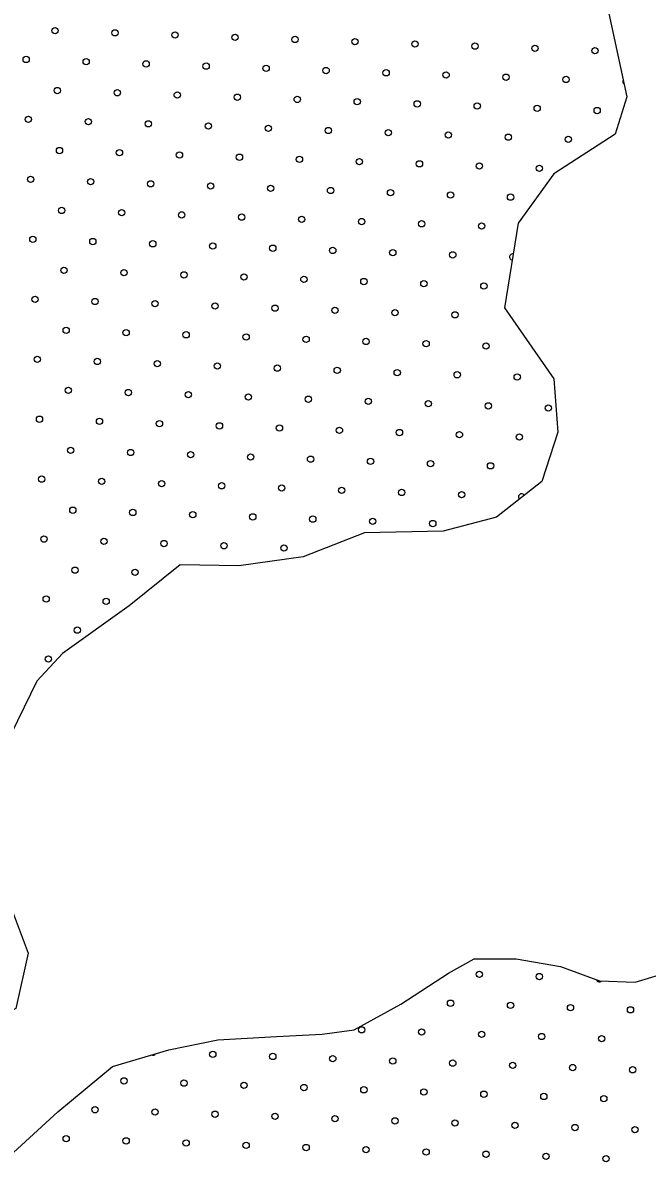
# Model space of a CAD drawing. Extents: x 1612280 to 1883141, y 560852 to 780851.
# Drawn here: x 1813817 to 1815915, y 633298 to 637137 of the extents above; entities that cross this region are included whole.
import ezdxf

# ---------------------------------------------------------------- set-up
doc = ezdxf.new("R2010")
doc.units = 0
doc.layers.add('DESIGN - SCRATCH - User 1', color=7, linetype='Continuous')
doc.layers.add('DESIGN - TRAFFIC CONTROL PERMANENT - Pavement Marking Text', color=7, linetype='Continuous')

msp = doc.modelspace()

# ---------------------------------------------------------------- linework, layer by layer
at = {"layer": 'DESIGN - SCRATCH - User 1'}
for points in [[(1815774.2, 637226.6), (1815847.2, 636888.1), (1815807.4, 636761.9), (1815601.7, 636629.2), (1815482.3, 636463.2), (1815435.9, 636177.8), (1815601.7, 635938.8), (1815615, 635759.5), (1815561.9, 635593.6), (1815409.3, 635474.1), (1815230.2, 635427.6), (1814964.8, 635421), (1814759.2, 635341.3)], [(1815774.2, 637226.6), (1815847.2, 636888.1), (1815807.4, 636761.9), (1815601.7, 636629.2), (1815482.3, 636463.2), (1815435.9, 636177.8), (1815601.7, 635938.8), (1815615, 635759.5), (1815561.9, 635593.6), (1815409.3, 635474.1), (1815230.2, 635427.6), (1814964.8, 635421), (1814759.2, 635341.3)], [(1814759.2, 635341.3), (1814543.1, 635310.3), (1814345.5, 635314), (1814173.9, 635176), (1813950.2, 635015.5), (1813864.4, 634922.2), (1813756.2, 634702.1), (1813704, 634496.8), (1813767.4, 634187.1), (1813834.6, 634008), (1813793.5, 633821.4), (1813625.7, 633731.8), (1813487.7, 633694.5), (1813323.7, 633683.3), (1813219.2, 633582.6), (1813237.9, 633444.5), (1813364.7, 633246.7)], [(1814759.2, 635341.3), (1814543.1, 635310.3), (1814345.5, 635314), (1814173.9, 635176), (1813950.2, 635015.5), (1813864.4, 634922.2), (1813756.2, 634702.1), (1813704, 634496.8), (1813767.4, 634187.1), (1813834.6, 634008), (1813793.5, 633821.4), (1813625.7, 633731.8), (1813487.7, 633694.5), (1813323.7, 633683.3), (1813219.2, 633582.6), (1813237.9, 633444.5), (1813364.7, 633246.7)], [(1813730.1, 633287.8), (1813935.2, 633474.3), (1814118, 633627.3), (1814308.2, 633683.3), (1814472.3, 633716.9), (1814669.9, 633728.1), (1814822.8, 633735.6), (1814931, 633750.5), (1815087.6, 633836.3), (1815247.9, 633940.8), (1815333.7, 633989.3), (1815475.4, 633989.3), (1815624.6, 633963.2), (1815755.1, 633914.7), (1815874.5, 633910.9), (1816001.2, 633948.3), (1816161.6, 634000.5), (1815973.7, 631590.3)], [(1813730.1, 633287.8), (1813935.2, 633474.3), (1814118, 633627.3), (1814308.2, 633683.3), (1814472.3, 633716.9), (1814669.9, 633728.1), (1814822.8, 633735.6), (1814931, 633750.5), (1815087.6, 633836.3), (1815247.9, 633940.8), (1815333.7, 633989.3), (1815475.4, 633989.3), (1815624.6, 633963.2), (1815755.1, 633914.7), (1815874.5, 633910.9), (1816001.2, 633948.3), (1816161.6, 634000.5), (1815973.7, 631590.3)]]:
    msp.add_lwpolyline(points, dxfattribs=at)
at = {"layer": 'DESIGN - TRAFFIC CONTROL PERMANENT - Pavement Marking Text'}
for centre in [(1813925.4, 637110.4), (1813925.4, 637110.4), (1814127, 637102.9), (1814127, 637102.9), (1814328.6, 637095.4), (1814328.6, 637095.4), (1814530.2, 637088), (1814530.2, 637088), (1814731.8, 637080.5), (1814731.8, 637080.5), (1814933.4, 637073), (1814933.4, 637073), (1815135, 637065.6), (1815135, 637065.6), (1815336.6, 637058.1), (1815336.6, 637058.1), (1815538.2, 637050.6), (1815538.2, 637050.6), (1815739.9, 637043.2), (1815739.9, 637043.2), (1813828.3, 637013.3), (1813828.3, 637013.3), (1814029.9, 637005.8), (1814029.9, 637005.8), (1814231.5, 636998.4), (1814231.5, 636998.4), (1814433.1, 636990.9), (1814433.1, 636990.9), (1814634.7, 636983.4), (1814634.7, 636983.4), (1814836.3, 636976), (1814836.3, 636976), (1815038, 636968.5), (1815038, 636968.5), (1815239.6, 636961), (1815239.6, 636961), (1815441.2, 636953.6), (1815441.2, 636953.6), (1815642.8, 636946.1), (1815642.8, 636946.1), (1813932.8, 636908.8), (1813932.8, 636908.8), (1814134.4, 636901.3), (1814134.4, 636901.3), (1814336, 636893.8), (1814336, 636893.8), (1814537.7, 636886.4), (1814537.7, 636886.4), (1814739.3, 636878.9), (1814739.3, 636878.9), (1814940.9, 636871.4), (1814940.9, 636871.4), (1815142.5, 636864), (1815142.5, 636864), (1815344.1, 636856.5), (1815344.1, 636856.5), (1815545.7, 636849), (1815545.7, 636849), (1815747.3, 636841.6), (1815747.3, 636841.6), (1813835.8, 636811.7), (1813835.8, 636811.7), (1814037.4, 636804.2), (1814037.4, 636804.2), (1814239, 636796.8), (1814239, 636796.8), (1814440.6, 636789.3), (1814440.6, 636789.3), (1814642.2, 636781.8), (1814642.2, 636781.8), (1814843.8, 636774.4), (1814843.8, 636774.4), (1815045.4, 636766.9), (1815045.4, 636766.9), (1815247, 636759.4), (1815247, 636759.4), (1815448.6, 636752), (1815448.6, 636752), (1815650.2, 636744.5), (1815650.2, 636744.5), (1813940.3, 636707.1), (1813940.3, 636707.1), (1814141.9, 636699.7), (1814141.9, 636699.7), (1814343.5, 636692.2), (1814343.5, 636692.2), (1814545.1, 636684.7), (1814545.1, 636684.7), (1814746.7, 636677.3), (1814746.7, 636677.3), (1814948.3, 636669.8), (1814948.3, 636669.8), (1815150, 636662.3), (1815150, 636662.3), (1815351.6, 636654.9), (1815351.6, 636654.9), (1815553.2, 636647.4), (1815553.2, 636647.4), (1813843.2, 636610.1), (1813843.2, 636610.1), (1814044.8, 636602.6), (1814044.8, 636602.6), (1814246.4, 636595.1), (1814246.4, 636595.1), (1814448.1, 636587.7), (1814448.1, 636587.7), (1814649.7, 636580.2), (1814649.7, 636580.2), (1814851.3, 636572.7), (1814851.3, 636572.7), (1815052.9, 636565.3), (1815052.9, 636565.3), (1815254.5, 636557.8), (1815254.5, 636557.8), (1815456.1, 636550.3), (1815456.1, 636550.3), (1813947.8, 636505.5), (1813947.8, 636505.5), (1814149.4, 636498.1), (1814149.4, 636498.1), (1814351, 636490.6), (1814351, 636490.6), (1814552.6, 636483.1), (1814552.6, 636483.1), (1814754.2, 636475.7), (1814754.2, 636475.7), (1814955.8, 636468.2), (1814955.8, 636468.2), (1815157.4, 636460.7), (1815157.4, 636460.7), (1815359, 636453.3), (1815359, 636453.3), (1813850.7, 636408.5), (1813850.7, 636408.5), (1814052.3, 636401), (1814052.3, 636401), (1814253.9, 636393.5), (1814253.9, 636393.5), (1814455.5, 636386.1), (1814455.5, 636386.1), (1814657.1, 636378.6), (1814657.1, 636378.6), (1814858.7, 636371.1), (1814858.7, 636371.1), (1815060.4, 636363.7), (1815060.4, 636363.7), (1815262, 636356.2), (1815262, 636356.2), (1813955.2, 636303.9), (1813955.2, 636303.9), (1814156.8, 636296.5), (1814156.8, 636296.5), (1814358.5, 636289), (1814358.5, 636289), (1814560.1, 636281.5), (1814560.1, 636281.5), (1814761.7, 636274.1), (1814761.7, 636274.1), (1814963.3, 636266.6), (1814963.3, 636266.6), (1815164.9, 636259.1), (1815164.9, 636259.1), (1815366.5, 636251.7), (1815366.5, 636251.7), (1813858.2, 636206.9), (1813858.2, 636206.9), (1814059.8, 636199.4), (1814059.8, 636199.4), (1814261.4, 636191.9), (1814261.4, 636191.9), (1814463, 636184.5), (1814463, 636184.5), (1814664.6, 636177), (1814664.6, 636177), (1814866.2, 636169.5), (1814866.2, 636169.5), (1815067.8, 636162.1), (1815067.8, 636162.1), (1815269.4, 636154.6), (1815269.4, 636154.6), (1813962.7, 636102.3), (1813962.7, 636102.3), (1814164.3, 636094.9), (1814164.3, 636094.9), (1814365.9, 636087.4), (1814365.9, 636087.4), (1814567.5, 636079.9), (1814567.5, 636079.9), (1814769.1, 636072.4), (1814769.1, 636072.4), (1814970.7, 636065), (1814970.7, 636065), (1815172.4, 636057.5), (1815172.4, 636057.5), (1815374, 636050), (1815374, 636050), (1813865.6, 636005.2), (1813865.6, 636005.2), (1814067.2, 635997.8), (1814067.2, 635997.8), (1814268.8, 635990.3), (1814268.8, 635990.3), (1814470.5, 635982.8), (1814470.5, 635982.8), (1814672.1, 635975.4), (1814672.1, 635975.4), (1814873.7, 635967.9), (1814873.7, 635967.9), (1815075.3, 635960.4), (1815075.3, 635960.4), (1815276.9, 635953), (1815276.9, 635953), (1815478.5, 635945.5), (1815478.5, 635945.5), (1813970.2, 635900.7), (1813970.2, 635900.7), (1814171.8, 635893.2), (1814171.8, 635893.2), (1814373.4, 635885.8), (1814373.4, 635885.8), (1814575, 635878.3), (1814575, 635878.3), (1814776.6, 635870.8), (1814776.6, 635870.8), (1814978.2, 635863.4), (1814978.2, 635863.4), (1815179.8, 635855.9), (1815179.8, 635855.9), (1815381.4, 635848.4), (1815381.4, 635848.4), (1813873.1, 635803.6), (1813873.1, 635803.6), (1815583, 635841), (1815583, 635841), (1814074.7, 635796.2), (1814074.7, 635796.2), (1814276.3, 635788.7), (1814276.3, 635788.7), (1814477.9, 635781.2), (1814477.9, 635781.2), (1814679.5, 635773.8), (1814679.5, 635773.8), (1814881.1, 635766.3), (1814881.1, 635766.3), (1815082.8, 635758.8), (1815082.8, 635758.8), (1815284.4, 635751.4), (1815284.4, 635751.4), (1815486, 635743.9), (1815486, 635743.9), (1813977.6, 635699.1), (1813977.6, 635699.1), (1814179.2, 635691.6), (1814179.2, 635691.6), (1814380.9, 635684.2), (1814380.9, 635684.2), (1814582.5, 635676.7), (1814582.5, 635676.7), (1814784.1, 635669.2), (1814784.1, 635669.2), (1814985.7, 635661.8), (1814985.7, 635661.8), (1815187.3, 635654.3), (1815187.3, 635654.3), (1815388.9, 635646.8), (1815388.9, 635646.8), (1813880.6, 635602), (1813880.6, 635602), (1814082.2, 635594.6), (1814082.2, 635594.6), (1814283.8, 635587.1), (1814283.8, 635587.1), (1814485.4, 635579.6), (1814485.4, 635579.6), (1814687, 635572.2), (1814687, 635572.2), (1814888.6, 635564.7), (1814888.6, 635564.7), (1815090.2, 635557.2), (1815090.2, 635557.2), (1815291.8, 635549.8), (1815291.8, 635549.8), (1813985.1, 635497.5), (1813985.1, 635497.5), (1814186.7, 635490), (1814186.7, 635490), (1814388.3, 635482.6), (1814388.3, 635482.6), (1814589.9, 635475.1), (1814589.9, 635475.1), (1814791.5, 635467.6), (1814791.5, 635467.6), (1814993.1, 635460.2), (1814993.1, 635460.2), (1815194.8, 635452.7), (1815194.8, 635452.7), (1813888, 635400.4), (1813888, 635400.4), (1814089.6, 635392.9), (1814089.6, 635392.9), (1814291.2, 635385.5), (1814291.2, 635385.5), (1814492.9, 635378), (1814492.9, 635378), (1814694.5, 635370.5), (1814694.5, 635370.5), (1813992.6, 635295.9), (1813992.6, 635295.9), (1814194.2, 635288.4), (1814194.2, 635288.4), (1813895.5, 635198.8), (1813895.5, 635198.8), (1814097.1, 635191.3), (1814097.1, 635191.3), (1814000, 635094.3), (1814000, 635094.3), (1813903, 634997.2), (1813903, 634997.2), (1815351.6, 633936.9), (1815351.6, 633936.9), (1815553.2, 633929.4), (1815553.2, 633929.4), (1815254.5, 633839.8), (1815254.5, 633839.8), (1815456.1, 633832.3), (1815456.1, 633832.3), (1815657.7, 633824.9), (1815657.7, 633824.9), (1815859.3, 633817.4), (1815859.3, 633817.4), (1814955.8, 633750.2), (1814955.8, 633750.2), (1815157.4, 633742.7), (1815157.4, 633742.7), (1815359, 633735.3), (1815359, 633735.3), (1815560.6, 633727.8), (1815560.6, 633727.8), (1815762.3, 633720.3), (1815762.3, 633720.3), (1814455.5, 633668.1), (1814455.5, 633668.1), (1814657.1, 633660.6), (1814657.1, 633660.6), (1814858.7, 633653.1), (1814858.7, 633653.1), (1815060.4, 633645.7), (1815060.4, 633645.7), (1815262, 633638.2), (1815262, 633638.2), (1815463.6, 633630.7), (1815463.6, 633630.7), (1815665.2, 633623.3), (1815665.2, 633623.3), (1815866.8, 633615.8), (1815866.8, 633615.8), (1814156.8, 633578.5), (1814156.8, 633578.5), (1814358.5, 633571), (1814358.5, 633571), (1814560.1, 633563.5), (1814560.1, 633563.5), (1814761.7, 633556.1), (1814761.7, 633556.1), (1814963.3, 633548.6), (1814963.3, 633548.6), (1815164.9, 633541.1), (1815164.9, 633541.1), (1815366.5, 633533.7), (1815366.5, 633533.7), (1815568.1, 633526.2), (1815568.1, 633526.2), (1815769.7, 633518.7), (1815769.7, 633518.7), (1814059.8, 633481.4), (1814059.8, 633481.4), (1814261.4, 633473.9), (1814261.4, 633473.9), (1814463, 633466.4), (1814463, 633466.4), (1814664.6, 633459), (1814664.6, 633459), (1814866.2, 633451.5), (1814866.2, 633451.5), (1815067.8, 633444), (1815067.8, 633444), (1815269.4, 633436.6), (1815269.4, 633436.6), (1815471, 633429.1), (1815471, 633429.1), (1815672.7, 633421.6), (1815672.7, 633421.6), (1815874.3, 633414.2), (1815874.3, 633414.2), (1813962.7, 633384.3), (1813962.7, 633384.3), (1814164.3, 633376.8), (1814164.3, 633376.8), (1814365.9, 633369.4), (1814365.9, 633369.4), (1814567.5, 633361.9), (1814567.5, 633361.9), (1814769.1, 633354.4), (1814769.1, 633354.4), (1814970.7, 633347), (1814970.7, 633347), (1815172.4, 633339.5), (1815172.4, 633339.5), (1815374, 633332), (1815374, 633332), (1815575.6, 633324.6), (1815575.6, 633324.6), (1815777.2, 633317.1), (1815777.2, 633317.1)]:
    msp.add_circle(centre, 10.6, dxfattribs=at)
for centre, start, end in [((1815844.4, 636938.6), 150.6282, 233.6982), ((1815463.6, 636348.7), 80.1098, 261.4092), ((1815493.4, 635542.3), 27.9234, 228.2072), ((1815754.8, 633921.9), 198.9292, 314.8872), ((1814253.9, 633675.5), 244.3997, 328.4014)]:
    msp.add_arc(centre, 10.6, start, end, dxfattribs=at)

doc.saveas('drawing.dxf')
